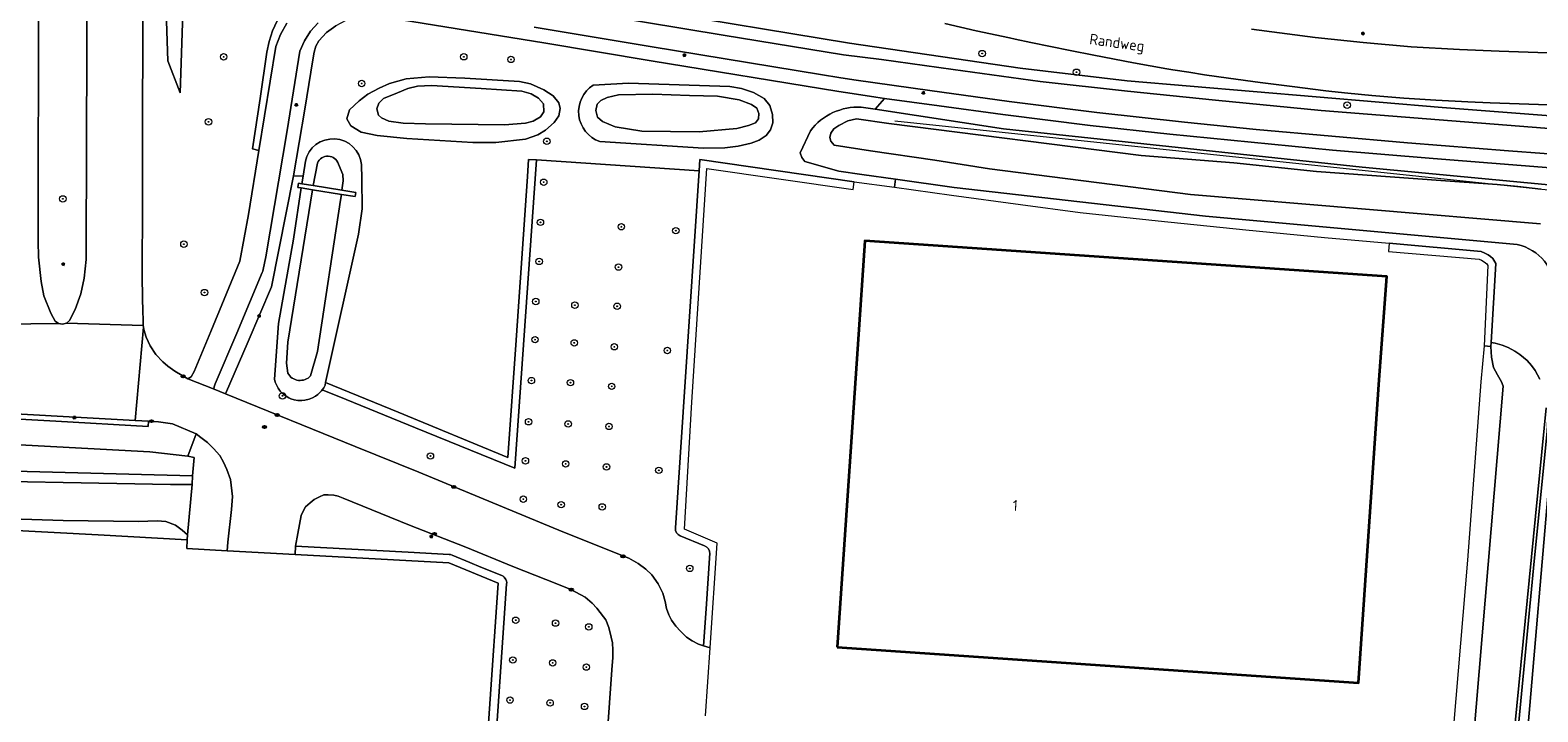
# Model space of a CAD drawing. Header units: metres. Extents: x 152610 to 160096, y 456114 to 462495.
# Tile 627 of 656: x 156807 to 156995, y 461558 to 461643. Entities that reach past the tile are written whole.
import ezdxf
from ezdxf.enums import TextEntityAlignment as Align

# ---------------------------------------------------------------- set-up
doc = ezdxf.new("R2010")
doc.units = ezdxf.units.M
doc.header["$LTSCALE"] = 0.5
doc.layers.get('0').update_dxf_attribs({"linetype": 'CONTINUOUS'})
for name, color, linetype, lineweight in [('B-PV-GR-BEPLANTING_CULTUUR_BOSPLANTSOEN-GV', 251, 'CONTINUOUS', 18), ('B-PV-GR-BOOM-S', 251, 'CONTINUOUS', 25), ('B-PV-GR-HAAG-GV', 251, 'CONTINUOUS', 13), ('B-PV-GW-TALUD_KRUIN-G', 251, 'CONTINUOUS', 18), ('B-PV-IE-MEUBILAIR-S', 251, 'CONTINUOUS', 25), ('B-PV-IE-TERREINAFSCHEIDING_KUNSTMATIG_MUUR-G', 251, 'IE-TERREINAFSCHEIDING_KUNSTMATIG-SO', 18), ('B-PV-KW-KUNSTWERK_DUIKER-G', 251, 'CONTINUOUS', 18), ('B-PV-KW-KUNSTWERK_STUW-GV', 251, 'CONTINUOUS', 18), ('B-PV-OG-BEBOUWING-GV', 6, 'CONTINUOUS', 35), ('B-PV-OG-BEBOUWING-T18', 1, 'CONTINUOUS', 18), ('B-PV-OG-TERREIN_BEGROEID-GV', 251, 'CONTINUOUS', 18), ('B-PV-OG-TERREIN_OEVER-GV', 251, 'CONTINUOUS', 18), ('B-PV-OG-TOPOGRAFIE-T18', 1, 'CONTINUOUS', 18), ('B-PV-OG-WATER-GV', 251, 'CONTINUOUS', 18), ('B-PV-OG-WATER_SLOOT-GV', 251, 'CONTINUOUS', 18), ('B-PV-VH-GESLOTENVERHARDING_ASFALT-GV', 251, 'CONTINUOUS', 18), ('B-PV-VH-ONVERHARD-GV', 251, 'CONTINUOUS', 18), ('B-PV-VH-ONVERHARD_ZAND-GV', 251, 'CONTINUOUS', 18), ('B-PV-VH-OPENVERHARDING_TEGEL-GV', 251, 'CONTINUOUS', 18)]:
    doc.layers.add(name, color=color, linetype=linetype, lineweight=lineweight)
doc.styles.add('NLCS-ISO', font='NLCS-ISO.ttf')
doc.styles.add('NLCS-ISO-M750-T18', font='NLCS-ISO.ttf', dxfattribs={"height": 1.35})
doc.linetypes.add('IE-TERREINAFSCHEIDING_KUNSTMATIG-SO', pattern='A,4,[82,NLCS.SHX,S=0.75,R=90,X=0,Y=0],4,-2', length=10)

# ---------------------------------------------------------------- blocks, each defined once
blk = doc.blocks.new('SIE-MEUBILAIR_PAAL_LICHTMAST-SO')
for points in [[(-0.62, 0), (-1, 0)], [(-0.71, 0.71), (-0.44, 0.44)], [(0, 1), (0, 0.62)], [(0.44, 0.44), (0.71, 0.71)], [(1, 0), (0.62, 0)], [(-0.71, -0.71), (-0.44, -0.44)], [(0, -0.62), (0, -1)], [(0.44, -0.44), (0.71, -0.71)]]:
    blk.add_lwpolyline(points)
blk.add_circle((0, 0), 0.5)
blk = doc.blocks.new('SIE-MEUBILAIR_PUT_KOLK-SO')
blk.add_ellipse((0, 0), major_axis=(1.25, 0), ratio=0.54)
at = {"style": 'NLCS-ISO'}
blk.add_text('klk', height=0.75, dxfattribs=at).set_placement((0.03, 0), align=Align.MIDDLE_CENTER)
blk = doc.blocks.new('SIE-MEUBILAIR_PUT_RIOOLPUT-SO')
blk.add_ellipse((0, 0), major_axis=(1.25, 0), ratio=0.54)
at = {"style": 'NLCS-ISO'}
blk.add_text('ri', height=0.75, dxfattribs=at).set_placement((-0.04, 0.07), align=Align.MIDDLE_CENTER)
blk = doc.blocks.new('SGR-BOOM_GBKN-SO')
at = {"linetype": 'ByBlock', "lineweight": 18}
h = blk.add_hatch(color=0, dxfattribs=at)
h.dxf.hatch_style = 1
edge = h.paths.add_edge_path()
edge.add_arc((0, 0), 0.25, 0, 360)
at = {"color": 0, "linetype": 'ByBlock', "lineweight": 18}
for radius in [2, 0.25]:
    blk.add_circle((0, 0), radius, dxfattribs=at)
at = {"color": 0, "linetype": 'ByBlock', "lineweight": 18, "style": 'NLCS-ISO'}
blk.add_attdef('SOORT', (2.5, 0), '', height=1.5, dxfattribs=at)

msp = doc.modelspace()

# ---------------------------------------------------------------- linework, layer by layer
at = {"layer": 'B-PV-GR-BEPLANTING_CULTUUR_BOSPLANTSOEN-GV', "flags": 128}
for points in [[(156995.014, 461599.542), (156994.406, 461600.621), (156993.96, 461601.225), (156993.4, 461601.846), (156992.509, 461602.616), (156991.874, 461603.044), (156991.05, 461603.482), (156990.313, 461603.778), (156989.421, 461604.031), (156988.928, 461604.125), (156988.896, 461603.593), (156988.96, 461602.264), (156989.219, 461600.981), (156989.713, 461600.081), (156990.223, 461599.21), (156990.404, 461598.662), (156985.93, 461545.23)], [(156985.93, 461545.23), (156990.404, 461598.662), (156990.223, 461599.21), (156989.713, 461600.081), (156989.219, 461600.981), (156988.96, 461602.264), (156988.896, 461603.593), (156988.051, 461603.671), (156987.652, 461599.192), (156985.969, 461576.937), (156982.773, 461538.943)], [(156990.809, 461545.227), (156995.775, 461595.955)]]:
    msp.add_lwpolyline(points, dxfattribs=at)
at = {"layer": 'B-PV-GR-HAAG-GV', "flags": 128}
for points in [[(156843.149, 461598.208), (156846.111, 461596.998), (156854.779, 461593.475), (156867.151, 461588.413), (156869.846, 461626.886), (156868.877, 461626.945), (156868.723, 461624.813), (156867.313, 461604.393), (156866.299, 461589.766), (156852.616, 461595.412), (156843.568, 461599.126), (156843.494, 461598.791), (156843.322, 461598.467)], [(156988.896, 461603.593), (156988.928, 461604.125), (156989.516, 461613.982), (156989.141, 461614.585), (156988.836, 461614.844), (156988.563, 461615.029), (156988.147, 461615.252), (156987.662, 461615.467), (156976.193, 461616.516), (156976.138, 461615.463), (156987.412, 461614.496), (156987.712, 461614.363), (156988.051, 461614.182), (156988.237, 461614.055), (156988.383, 461613.931), (156988.51, 461613.727), (156988.051, 461603.671)], [(156866.143, 461573.982), (156866.144, 461574.1), (156866.144, 461574.159), (156866.114, 461574.335), (156866.056, 461574.511), (156865.85, 461574.835), (156865.703, 461574.923), (156865.527, 461575.011), (156862.911, 461576.078), (156861.56, 461576.63), (156859.326, 461577.572), (156859.15, 461577.631), (156858.974, 461577.66), (156853.86, 461577.927), (156839.821, 461578.705), (156839.764, 461577.658), (156858.914, 461576.602), (156865.085, 461574.071), (156861.973, 461528.891), (156863.027, 461528.803)]]:
    msp.add_lwpolyline(points, close=True, dxfattribs=at)
for points in [[(156891.511, 461565.989), (156892.39, 461579.044), (156888.306, 461580.802), (156889.23, 461596.659), (156891.105, 461625.833), (156909.36, 461623.215), (156909.489, 461624.155), (156890.224, 461626.93), (156890.136, 461625.541), (156888.348, 461598.571), (156887.192, 461580.966)], [(156887.779, 461579.966), (156890.835, 461578.73)], [(156891.482, 461577.731), (156891.451, 461577.279), (156891.443, 461577.179), (156891.054, 461571.505), (156890.77, 461567.392), (156890.681, 461566.243), (156891.511, 461565.989)]]:
    msp.add_lwpolyline(points, dxfattribs=at)
at = {"layer": 'B-PV-GR-HAAG-GV'}
for points in [[(156887.192, 461580.966, 0.337079), (156887.779, 461579.966)], [(156890.835, 461578.73, -0.3512032), (156891.482, 461577.731)]]:
    msp.add_lwpolyline(points, format="xyb", dxfattribs=at)
at = {"layer": 'B-PV-GW-TALUD_KRUIN-G', "flags": 128}
msp.add_lwpolyline([(156878.718, 461650.804), (156875.76, 461653.218), (156860.121, 461659.373), (156844.359, 461665.656), (156839.22, 461667.48), (156834.688, 461666.846), (156830.928, 461663.246), (156827.702, 461662.885), (156824.726, 461660.335), (156823.479, 461651.757), (156823.891, 461639.269), (156825.434, 461635.247)], dxfattribs=at)
at = {"layer": 'B-PV-IE-TERREINAFSCHEIDING_KUNSTMATIG_MUUR-G', "flags": 128}
msp.add_lwpolyline([(156988.051, 461603.671), (156987.652, 461599.192), (156985.969, 461576.937), (156982.773, 461538.943), (156981.299, 461499.494), (156980.494, 461477.965), (156979.163, 461448.468), (156884.071, 461453.7)], dxfattribs=at)
at = {"layer": 'B-PV-KW-KUNSTWERK_DUIKER-G', "flags": 128}
msp.add_lwpolyline([(157000, 461622.688), (156914.565, 461631.75)], dxfattribs=at)
at = {"layer": 'B-PV-KW-KUNSTWERK_STUW-GV', "flags": 128}
msp.add_lwpolyline([(156840.532, 461623.393), (156841.912, 461623.173), (156845.524, 461622.598), (156847.256, 461622.323), (156847.338, 461622.84), (156845.588, 461623.119), (156841.998, 461623.69), (156840.611, 461623.911), (156840.2, 461623.976), (156840.117, 461623.459)], close=True, dxfattribs=at)
at = {"layer": 'B-PV-OG-BEBOUWING-GV', "flags": 128}
msp.add_lwpolyline([(156907.343, 461566.095), (156972.392, 461561.625), (156974.971, 461599.458), (156975.905, 461612.33), (156910.792, 461616.802), (156909.96, 461603.917)], close=True, dxfattribs=at)
at = {"layer": 'B-PV-OG-TERREIN_BEGROEID-GV', "flags": 128}
for points in [[(156844.359, 461665.656), (156839.22, 461667.48), (156834.688, 461666.846), (156830.928, 461663.246), (156827.702, 461662.885), (156824.726, 461660.335), (156823.479, 461651.757), (156823.891, 461639.269), (156825.434, 461635.247), (156825.763, 461645.228), (156826.297, 461653.17), (156827.032, 461660.207), (156831.059, 461660.673), (156837.346, 461664.381), (156849.723, 461660.955), (156861.325, 461656.625), (156874.78, 461651.921), (156878.718, 461650.804), (156875.76, 461653.218), (156860.121, 461659.373)], [(156839.22, 461667.48), (156844.359, 461665.656), (156860.121, 461659.373), (156875.76, 461653.218), (156878.718, 461650.804), (156874.78, 461651.921), (156861.325, 461656.625), (156849.723, 461660.955), (156837.346, 461664.381), (156831.059, 461660.673), (156827.032, 461660.207), (156826.297, 461653.17), (156825.763, 461645.228), (156825.434, 461635.247), (156823.891, 461639.269), (156823.479, 461651.757), (156824.726, 461660.335), (156827.702, 461662.885), (156830.928, 461663.246), (156834.688, 461666.846)], [(156870.043, 461630.01), (156868.506, 461629.473), (156864.794, 461629.088), (156861.922, 461629.065), (156853.694, 461629.57), (156850.009, 461629.942), (156848.006, 461630.355), (156846.701, 461631.159), (156846.21, 461632.032), (156846.538, 461633.133), (156847.746, 461634.283), (156848.826, 461635.099), (156850.234, 461635.851), (156851.55, 461636.447), (156853.591, 461637.01), (156856.49, 461637.255), (156860.935, 461637.09), (156867.749, 461636.693), (156869.135, 461636.41), (156870.763, 461635.648), (156871.938, 461634.903), (156872.635, 461633.999), (156872.83, 461633.31), (156872.646, 461632.403), (156872.058, 461631.566), (156870.994, 461630.6)], [(156826.345, 461580.102), (156826.31, 461579.463), (156826.251, 461578.402), (156831.267, 461578.126), (156831.381, 461579.177), (156831.826, 461583.282), (156831.931, 461584.89), (156831.686, 461586.988), (156831.232, 461588.247), (156830.821, 461589.174), (156830.384, 461590.022), (156829.597, 461590.896), (156828.819, 461591.639), (156828.015, 461592.263), (156827.4, 461592.717), (156826.376, 461589.9), (156827.187, 461589.757), (156826.974, 461587.471), (156826.911, 461586.378)]]:
    msp.add_lwpolyline(points, close=True, dxfattribs=at)
for points in [[(156820.795, 461652.634), (156820.763, 461641.582), (156820.744, 461632.491), (156820.707, 461621.543), (156820.704, 461612.536), (156820.708, 461609.515), (156820.763, 461608.153), (156820.797, 461606.803), (156820.826, 461606.231), (156820.835, 461606.04), (156820.888, 461605.736), (156821.181, 461604.782), (156821.68, 461603.7), (156822.407, 461602.621), (156823.271, 461601.684), (156823.904, 461601.134), (156824.766, 461600.521), (156826.376, 461599.556), (156826.777, 461599.815), (156827.162, 461600.486), (156829.254, 461605.478), (156832.881, 461614.244), (156833.93, 461620.068), (156835.244, 461628.071), (156834.426, 461628.27), (156835.386, 461634.579), (156836.233, 461640.336), (156836.511, 461641.684), (156836.943, 461642.991), (156837.524, 461644.239)], [(156807.773, 461647.356), (156807.75, 461638.804), (156807.726, 461625.753), (156807.709, 461616.759), (156807.761, 461614.771), (156808.073, 461611.731), (156808.44, 461609.939), (156809.312, 461607.748), (156809.582, 461607.231), (156809.827, 461606.779), (156810.243, 461606.478), (156810.748, 461606.386), (156811.244, 461606.523), (156811.631, 461606.861), (156812.329, 461608.235), (156813.03, 461610.161), (156813.471, 461612.131), (156813.707, 461614.477), (156813.761, 461629.548), (156813.827, 461650.603)], [(156883.685, 461645.609), (156908.894, 461641.486), (156930.195, 461638.355), (156943.529, 461636.772), (156982.828, 461633.439), (157006.601, 461631.595)], [(156910.374, 461633.489), (156912.09, 461633.229), (156913.282, 461634.564), (156912.172, 461634.714), (156909.22, 461635.168), (156907.58, 461635.44), (156884.155, 461639.256), (156870.798, 461641.501), (156853.033, 461644.387), (156850.271, 461644.815), (156848.853, 461644.874), (156847.446, 461644.693), (156846.09, 461644.275), (156844.825, 461643.633), (156843.686, 461642.787), (156842.708, 461641.759), (156842.363, 461641.091), (156842.147, 461640.331), (156841.957, 461639.369), (156840.967, 461633.213), (156839.558, 461624.913), (156840.756, 461624.867), (156841.038, 461626.724)], [(156996.03, 461633.782), (156990.006, 461633.971), (156988.812, 461634.039), (156986.026, 461634.14), (156982.029, 461634.368), (156978.041, 461634.609), (156974.055, 461634.934), (156971.041, 461635.241), (156969.054, 461635.434), (156968.323, 461635.502), (156964.093, 461636.038), (156960.119, 461636.545), (156956.153, 461637.091), (156953.161, 461637.525), (156951.211, 461637.832), (156949.218, 461638.139), (156948.477, 461638.278), (156944.319, 461639.023), (156939.381, 461639.96), (156936.435, 461640.538), (156931.526, 461641.542), (156929.58, 461641.956), (156928.846, 461642.118), (156924.696, 461643.008), (156920.784, 461643.907)], [(156959.019, 461643.224), (156966.962, 461642.183), (156972.947, 461641.544), (156978.938, 461641.025), (156984.957, 461640.667), (156989.941, 461640.469), (156995.96, 461640.278)], [(156876.932, 461636.222), (156881.352, 461636.472)], [(156881.352, 461636.472), (156893.958, 461636.056), (156895.443, 461635.799), (156896.945, 461635.315), (156898.24, 461634.546), (156898.96, 461633.686), (156899.315, 461632.561), (156899.342, 461631.508), (156899.046, 461630.631), (156898.492, 461629.93), (156897.642, 461629.377), (156896.617, 461629), (156895.011, 461628.624), (156893.361, 461628.384), (156890.688, 461628.344), (156877.743, 461629.188)], [(157000, 461625.6), (156981.676, 461627.08), (156969.13, 461628.099), (156948.84, 461630.089), (156938.902, 461631.179), (156928.003, 461632.574), (156920.082, 461633.642), (156913.282, 461634.564), (156912.09, 461633.229), (156928.104, 461630.794), (156972.837, 461625.975), (157002.231, 461623.203)], [(156843.568, 461599.126), (156852.616, 461595.412), (156866.299, 461589.766), (156867.313, 461604.393), (156868.723, 461624.813), (156868.877, 461626.945), (156869.846, 461626.886), (156890.136, 461625.541), (156890.224, 461626.93), (156909.489, 461624.155), (156914.517, 461623.508), (156914.556, 461623.812), (156914.642, 461624.476), (156910.442, 461625.07), (156907.553, 461625.479), (156903.347, 461626.7), (156902.956, 461627.178), (156902.755, 461627.766), (156904.027, 461630.53)], [(156887.192, 461580.966), (156888.348, 461598.571), (156890.136, 461625.541), (156869.846, 461626.886), (156867.151, 461588.413), (156854.779, 461593.475), (156846.111, 461596.998), (156843.149, 461598.208), (156843.042, 461598.071), (156842.852, 461597.859), (156842.588, 461597.616), (156842.292, 461597.398), (156841.915, 461597.185), (156841.499, 461597.018), (156840.984, 461596.894), (156840.581, 461596.855), (156840.119, 461596.871), (156839.646, 461596.955), (156839.221, 461597.094), (156838.958, 461597.213), (156838.505, 461597.489), (156838.09, 461597.845), (156837.908, 461598.046), (156837.643, 461598.408), (156837.428, 461598.805), (156837.289, 461599.163), (156837.192, 461599.536), (156837.672, 461606.471), (156839.56, 461616.988), (156840.532, 461623.393)], [(156840.532, 461623.393), (156840.117, 461623.459), (156840.2, 461623.976), (156840.611, 461623.911), (156840.756, 461624.867), (156839.558, 461624.913), (156836.796, 461611.049), (156833.897, 461604.249), (156831.069, 461597.72), (156847.231, 461591.124), (156855.204, 461587.906), (156873.143, 461580.493), (156881.361, 461577.171), (156882.55, 461576.506), (156883.512, 461575.824), (156884.246, 461575.125), (156885.051, 461573.971), (156885.61, 461572.817), (156885.907, 461571.768), (156886.091, 461570.92), (156886.362, 461570.133), (156886.703, 461569.46), (156887.227, 461568.708), (156887.804, 461568.061), (156888.556, 461567.335), (156889.264, 461566.889), (156890.078, 461566.461), (156890.681, 461566.243), (156890.77, 461567.392), (156891.054, 461571.505), (156891.443, 461577.179), (156891.451, 461577.279), (156891.482, 461577.731)], [(156848.051, 461626.326), (156848.069, 461624.522), (156848.104, 461620.784), (156847.663, 461617.643), (156843.568, 461599.126)], [(156914.642, 461624.476), (156914.556, 461623.812), (156914.517, 461623.508), (156921.603, 461622.478), (156930.215, 461621.322), (156937.65, 461620.324), (156947.408, 461619.29), (156958.312, 461618.187), (156968.158, 461617.192), (156976.193, 461616.516), (156987.662, 461615.467), (156988.147, 461615.252), (156988.563, 461615.029), (156988.836, 461614.844), (156989.141, 461614.585), (156989.516, 461613.982), (156988.928, 461604.125), (156989.421, 461604.031), (156990.313, 461603.778), (156991.05, 461603.482), (156991.874, 461603.044), (156992.509, 461602.616), (156993.4, 461601.846), (156993.96, 461601.225), (156994.406, 461600.621), (156995.014, 461599.542)], [(156992.171, 461616.336), (156953.284, 461619.878), (156921.96, 461623.44), (156914.642, 461624.476)], [(156986.979, 461446.541), (156988.569, 461462.935), (156989.141, 461478.983), (156989.959, 461501.898), (156990.811, 461529.133), (156991.329, 461545.679), (156991.967, 461552.364), (156992.471, 461557.639), (156994.302, 461576.81), (156995.929, 461592.988), (156996.698, 461607.581), (156996.479, 461607.599), (156996.52, 461608.119), (156996.726, 461608.102), (156996.85, 461610.464)], [(156995.775, 461595.955), (156990.809, 461545.227)], [(156792.011, 461588.385), (156826.974, 461587.471), (156827.187, 461589.757), (156826.376, 461589.9), (156821.628, 461590.444), (156786.802, 461592.322)], [(156878.336, 461550.314), (156879.246, 461563.253), (156879.368, 461564.809), (156879.368, 461565.718), (156879.333, 461566.627), (156879.193, 461567.327), (156878.878, 461568.533), (156878.511, 461569.477), (156878.214, 461569.879), (156877.392, 461570.946), (156876.798, 461571.575), (156875.95, 461572.31), (156874.787, 461572.948), (156874.044, 461573.324), (156871.028, 461574.513), (156866.919, 461576.148), (156861.035, 461578.578), (156854.041, 461581.297), (156845.744, 461584.689), (156845.141, 461584.943), (156844.59, 461585.039), (156843.9, 461585.091), (156843.349, 461585.083), (156842.781, 461584.864), (156842.125, 461584.532), (156841.618, 461584.103), (156841.067, 461583.614), (156840.709, 461582.967), (156840.508, 461582.521), (156840.097, 461580.257), (156839.821, 461578.705), (156853.86, 461577.927), (156858.974, 461577.66), (156859.15, 461577.631), (156859.326, 461577.572), (156861.56, 461576.63), (156862.911, 461576.078), (156865.527, 461575.011), (156865.703, 461574.923), (156865.85, 461574.835), (156866.056, 461574.511), (156866.114, 461574.335), (156866.144, 461574.159), (156866.144, 461574.1), (156866.143, 461573.982), (156863.027, 461528.803)], [(156890.835, 461578.73), (156887.779, 461579.966)]]:
    msp.add_lwpolyline(points, dxfattribs=at)
at = {"layer": 'B-PV-OG-TERREIN_BEGROEID-GV'}
for points in [[(156877.743, 461629.188, -0.624066), (156876.932, 461636.222)], [(156904.027, 461630.53, -0.2466746), (156910.374, 461633.489)], [(156841.038, 461626.724, -0.8557941), (156848.051, 461626.326)], [(156996.85, 461610.464, 0.3578301), (156992.171, 461616.336)], [(156887.779, 461579.966, -0.337079), (156887.192, 461580.966)], [(156891.482, 461577.731, 0.3512032), (156890.835, 461578.73)]]:
    msp.add_lwpolyline(points, format="xyb", dxfattribs=at)
at = {"layer": 'B-PV-OG-TERREIN_OEVER-GV', "flags": 128}
for points in [[(156870.043, 461630.01), (156870.994, 461630.6), (156872.058, 461631.566), (156872.646, 461632.403), (156872.83, 461633.31), (156872.635, 461633.999), (156871.938, 461634.903), (156870.763, 461635.648), (156869.135, 461636.41), (156867.749, 461636.693), (156860.935, 461637.09), (156856.49, 461637.255), (156853.591, 461637.01), (156851.55, 461636.447), (156850.234, 461635.851), (156848.826, 461635.099), (156847.746, 461634.283), (156846.538, 461633.133), (156846.21, 461632.032), (156846.701, 461631.159), (156848.006, 461630.355), (156850.009, 461629.942), (156853.694, 461629.57), (156861.922, 461629.065), (156864.794, 461629.088), (156868.506, 461629.473)], [(156850.797, 461634.539), (156852.538, 461635.274), (156853.807, 461635.81), (156855.038, 461636.091), (156856.767, 461636.199), (156862.966, 461635.823), (156868.039, 461635.474), (156869.192, 461635.13), (156870.116, 461634.596), (156870.752, 461633.899), (156870.795, 461632.881), (156870.374, 461632.256), (156869.45, 461631.718), (156868.5, 461631.475), (156865.855, 461631.293), (156856.041, 461631.394), (156853.248, 461631.48), (156851.463, 461631.739), (156850.545, 461632.136), (156850.171, 461632.472), (156849.954, 461633.273), (156850.209, 461633.994)], [(156877.284, 461633.062), (156877.427, 461633.844), (156877.908, 461634.299), (156878.689, 461634.676), (156880.081, 461635.001), (156884.378, 461635.093), (156888.938, 461634.95), (156892.457, 461634.846), (156895.131, 461634.376), (156896.695, 461633.792), (156897.345, 461633.365), (156897.573, 461632.683), (156897.572, 461632.038), (156897.178, 461631.502), (156896.295, 461631.171), (156894.847, 461630.819), (156890.163, 461630.385), (156883.019, 461630.486), (156879.662, 461631.031), (156878.106, 461631.679), (156877.476, 461632.246)]]:
    msp.add_lwpolyline(points, close=True, dxfattribs=at)
at = {"layer": 'B-PV-OG-TERREIN_OEVER-GV'}
for points in [[(156876.932, 461636.222, 0.624066), (156877.743, 461629.188)], [(156910.374, 461633.489, 0.2466746), (156904.027, 461630.53)], [(156848.051, 461626.326, 0.8557941), (156841.038, 461626.724)], [(156842.559, 461626.486, -0.7221464), (156845.157, 461626.374)], [(156992.171, 461616.336, -0.3578301), (156996.85, 461610.464)], [(156841.695, 461599.949, -0.512102), (156838.847, 461600.277)]]:
    msp.add_lwpolyline(points, format="xyb", dxfattribs=at)
at = {"layer": 'B-PV-OG-TERREIN_OEVER-GV', "flags": 128}
for points in [[(156881.352, 461636.472), (156876.932, 461636.222)], [(156877.743, 461629.188), (156890.688, 461628.344), (156893.361, 461628.384), (156895.011, 461628.624), (156896.617, 461629), (156897.642, 461629.377), (156898.492, 461629.93), (156899.046, 461630.631), (156899.342, 461631.508), (156899.315, 461632.561), (156898.96, 461633.686), (156898.24, 461634.546), (156896.945, 461635.315), (156895.443, 461635.799), (156893.958, 461636.056), (156881.352, 461636.472)], [(157002.231, 461623.203), (156972.837, 461625.975), (156928.104, 461630.794), (156912.09, 461633.229), (156910.374, 461633.489)], [(156904.027, 461630.53), (156902.755, 461627.766), (156902.956, 461627.178), (156903.347, 461626.7), (156907.553, 461625.479), (156910.442, 461625.07), (156914.642, 461624.476), (156921.96, 461623.44), (156953.284, 461619.878), (156992.171, 461616.336)], [(156995.086, 461618.912), (156951.447, 461622.561), (156926.361, 461625.786), (156919.531, 461626.884), (156911.521, 461628.038), (156906.981, 461628.721), (156906.572, 461629.24), (156906.444, 461629.691), (156906.554, 461630.223), (156906.96, 461630.768), (156907.578, 461631.193), (156908.686, 461631.756), (156909.763, 461632.029), (156913.802, 461631.457), (156945.269, 461627.439), (156956.848, 461626.526), (156967.132, 461625.46), (156982.657, 461624.307), (156989.661, 461623.834), (156992.249, 461623.592), (156995.101, 461623.261)], [(156841.038, 461626.724), (156840.756, 461624.867), (156840.611, 461623.911), (156841.998, 461623.69), (156842.559, 461626.486)], [(156841.912, 461623.173), (156840.532, 461623.393), (156839.56, 461616.988), (156837.672, 461606.471), (156837.192, 461599.536), (156837.289, 461599.163), (156837.428, 461598.805), (156837.643, 461598.408), (156837.908, 461598.046), (156838.09, 461597.845), (156838.505, 461597.489), (156838.958, 461597.213), (156839.221, 461597.094), (156839.646, 461596.955), (156840.119, 461596.871), (156840.581, 461596.855), (156840.984, 461596.894), (156841.499, 461597.018), (156841.915, 461597.185), (156842.292, 461597.398), (156842.588, 461597.616), (156842.852, 461597.859), (156843.042, 461598.071), (156843.149, 461598.208), (156843.322, 461598.467), (156843.494, 461598.791), (156843.568, 461599.126), (156847.663, 461617.643), (156848.104, 461620.784), (156848.069, 461624.522), (156848.051, 461626.326)], [(156845.157, 461626.374), (156845.702, 461625.075), (156845.735, 461624.303), (156845.588, 461623.119), (156847.338, 461622.84), (156847.256, 461622.323), (156845.524, 461622.598), (156845.434, 461621.875), (156842.568, 461602.998), (156841.695, 461599.949)], [(156838.847, 461600.277), (156838.669, 461601.537), (156838.859, 461604.165), (156841.912, 461623.173)], [(156995.929, 461592.988), (156994.302, 461576.81), (156992.471, 461557.639), (156991.967, 461552.364), (156991.329, 461545.679), (156990.811, 461529.133), (156989.959, 461501.898), (156989.141, 461478.983), (156988.569, 461462.935), (156986.979, 461446.541)], [(156792.942, 461586.947), (156824.233, 461586.386), (156826.911, 461586.378), (156826.974, 461587.471), (156792.011, 461588.385)], [(156993.432, 461554.937), (156996.209, 461587.373)], [(156791.609, 461581.369), (156815.181, 461580.091), (156826.31, 461579.463), (156826.345, 461580.102), (156825.66, 461580.678), (156824.831, 461581.314), (156823.62, 461581.783), (156822.575, 461581.844), (156820.213, 461581.768), (156810.842, 461581.884), (156793.767, 461582.449)]]:
    msp.add_lwpolyline(points, dxfattribs=at)
at = {"layer": 'B-PV-OG-WATER-GV', "flags": 128}
for points in [[(156995.101, 461623.261), (156992.249, 461623.592), (156989.661, 461623.834), (156982.657, 461624.307), (156967.132, 461625.46), (156956.848, 461626.526), (156945.269, 461627.439), (156913.802, 461631.457), (156909.763, 461632.029), (156908.686, 461631.756), (156907.578, 461631.193), (156906.96, 461630.768), (156906.554, 461630.223), (156906.444, 461629.691), (156906.572, 461629.24), (156906.981, 461628.721), (156911.521, 461628.038), (156919.531, 461626.884), (156926.361, 461625.786), (156951.447, 461622.561), (156995.086, 461618.912)], [(156842.559, 461626.486), (156841.998, 461623.69)], [(156841.998, 461623.69), (156845.588, 461623.119), (156845.735, 461624.303), (156845.702, 461625.075), (156845.157, 461626.374)], [(156841.695, 461599.949), (156842.568, 461602.998), (156845.434, 461621.875), (156845.524, 461622.598), (156841.912, 461623.173), (156838.859, 461604.165), (156838.669, 461601.537), (156838.847, 461600.277)]]:
    msp.add_lwpolyline(points, dxfattribs=at)
at = {"layer": 'B-PV-OG-WATER-GV'}
for points in [[(156845.157, 461626.374, 0.7221464), (156842.559, 461626.486)], [(156838.847, 461600.277, 0.512102), (156841.695, 461599.949)]]:
    msp.add_lwpolyline(points, format="xyb", dxfattribs=at)
at = {"layer": 'B-PV-OG-WATER_SLOOT-GV', "flags": 128}
for points in [[(156850.797, 461634.539), (156850.209, 461633.994), (156849.954, 461633.273), (156850.171, 461632.472), (156850.545, 461632.136), (156851.463, 461631.739), (156853.248, 461631.48), (156856.041, 461631.394), (156865.855, 461631.293), (156868.5, 461631.475), (156869.45, 461631.718), (156870.374, 461632.256), (156870.795, 461632.881), (156870.752, 461633.899), (156870.116, 461634.596), (156869.192, 461635.13), (156868.039, 461635.474), (156862.966, 461635.823), (156856.767, 461636.199), (156855.038, 461636.091), (156853.807, 461635.81), (156852.538, 461635.274)], [(156877.284, 461633.062), (156877.476, 461632.246), (156878.106, 461631.679), (156879.662, 461631.031), (156883.019, 461630.486), (156890.163, 461630.385), (156894.847, 461630.819), (156896.295, 461631.171), (156897.178, 461631.502), (156897.572, 461632.038), (156897.573, 461632.683), (156897.345, 461633.365), (156896.695, 461633.792), (156895.131, 461634.376), (156892.457, 461634.846), (156888.938, 461634.95), (156884.378, 461635.093), (156880.081, 461635.001), (156878.689, 461634.676), (156877.908, 461634.299), (156877.427, 461633.844)]]:
    msp.add_lwpolyline(points, close=True, dxfattribs=at)
for points in [[(156996.209, 461587.373), (156993.432, 461554.937)], [(156793.767, 461582.449), (156810.842, 461581.884), (156820.213, 461581.768), (156822.575, 461581.844), (156823.62, 461581.783), (156824.831, 461581.314), (156825.66, 461580.678), (156826.345, 461580.102), (156826.911, 461586.378), (156824.233, 461586.386), (156792.942, 461586.947)]]:
    msp.add_lwpolyline(points, dxfattribs=at)
at = {"layer": 'B-PV-VH-GESLOTENVERHARDING_ASFALT-GV', "flags": 128}
for points in [[(156813.827, 461650.603), (156813.761, 461629.548), (156813.707, 461614.477), (156813.471, 461612.131), (156813.03, 461610.161), (156812.329, 461608.235), (156811.631, 461606.861), (156811.244, 461606.523), (156820.826, 461606.231), (156820.797, 461606.803), (156820.763, 461608.153), (156820.708, 461609.515), (156820.704, 461612.536), (156820.707, 461621.543), (156820.744, 461632.491), (156820.763, 461641.582), (156820.795, 461652.634)], [(156799.901, 461606.348), (156810.243, 461606.478), (156809.827, 461606.779), (156809.582, 461607.231), (156809.312, 461607.748), (156808.44, 461609.939), (156808.073, 461611.731), (156807.761, 461614.771), (156807.709, 461616.759), (156807.726, 461625.753), (156807.75, 461638.804), (156807.773, 461647.356), (156803.913, 461647.251)], [(156838.732, 461643.978), (156837.955, 461642.56), (156837.375, 461641.05), (156835.244, 461628.071), (156833.93, 461620.068), (156832.881, 461614.244), (156829.254, 461605.478), (156827.162, 461600.486), (156826.777, 461599.815), (156826.376, 461599.556), (156829.66, 461598.271), (156829.636, 461598.372), (156829.65, 461598.558), (156829.781, 461598.936), (156832.496, 461605.275), (156835.658, 461612.843), (156835.728, 461613.028), (156835.759, 461613.227), (156836.106, 461614.815), (156838.75, 461630.582), (156840.363, 461640.459), (156840.936, 461641.758), (156841.699, 461642.955), (156842.633, 461644.024)], [(156999.326, 461630.552), (156984.022, 461631.772), (156967.741, 461633.082), (156954.543, 461634.357), (156943.558, 461635.469), (156932.662, 461636.698), (156921.847, 461638.175), (156912.873, 461639.417), (156908.151, 461640.007), (156893.139, 461642.457), (156878.316, 461644.903)], [(156920.784, 461643.907), (156924.696, 461643.008), (156928.846, 461642.118), (156929.58, 461641.956), (156931.526, 461641.542), (156936.435, 461640.538), (156939.381, 461639.96), (156944.319, 461639.023), (156948.477, 461638.278), (156949.218, 461638.139), (156951.211, 461637.832), (156953.161, 461637.525), (156956.153, 461637.091), (156960.119, 461636.545), (156964.093, 461636.038), (156968.323, 461635.502), (156969.054, 461635.434), (156971.041, 461635.241), (156974.055, 461634.934), (156978.041, 461634.609), (156982.029, 461634.368), (156986.026, 461634.14), (156988.812, 461634.039), (156990.006, 461633.971), (156996.03, 461633.782)], [(156869.587, 461643.466), (156884.276, 461640.998), (156905.287, 461637.544), (156907.818, 461637.128), (156909.73, 461636.86), (156918.915, 461635.568), (156928.814, 461634.188), (156939.726, 461632.826), (156950.66, 461631.603), (156959.599, 461630.699), (156978.5, 461629.04), (156991.103, 461628.038), (157000, 461627.35)], [(156995.96, 461640.278), (156989.941, 461640.469), (156984.957, 461640.667), (156978.938, 461641.025), (156972.947, 461641.544), (156966.962, 461642.183), (156959.019, 461643.224)], [(156788.538, 461596.136), (156811.586, 461594.847), (156819.827, 461594.378), (156820.835, 461606.04), (156820.826, 461606.231), (156811.244, 461606.523), (156810.748, 461606.386), (156810.243, 461606.478), (156799.901, 461606.348)], [(156890.943, 461557.517), (156891.511, 461565.989), (156890.681, 461566.243), (156890.078, 461566.461), (156889.264, 461566.889), (156888.556, 461567.335), (156887.804, 461568.061), (156887.227, 461568.708), (156886.703, 461569.46), (156886.362, 461570.133), (156886.091, 461570.92), (156885.907, 461571.768), (156885.61, 461572.817), (156885.051, 461573.971), (156884.246, 461575.125), (156883.512, 461575.824), (156882.55, 461576.506), (156881.361, 461577.171), (156873.143, 461580.493), (156855.204, 461587.906), (156847.231, 461591.124), (156831.069, 461597.72), (156829.66, 461598.271), (156826.376, 461599.556), (156824.766, 461600.521), (156823.904, 461601.134), (156823.271, 461601.684), (156822.407, 461602.621), (156821.68, 461603.7), (156821.181, 461604.782), (156820.888, 461605.736), (156820.835, 461606.04), (156819.827, 461594.378), (156821.485, 461594.283), (156822.712, 461594.221), (156824.449, 461593.944), (156827.4, 461592.717), (156828.015, 461592.263), (156828.819, 461591.639), (156829.597, 461590.896), (156830.384, 461590.022), (156830.821, 461589.174), (156831.232, 461588.247), (156831.686, 461586.988), (156831.931, 461584.89), (156831.826, 461583.282), (156831.381, 461579.177), (156831.267, 461578.126), (156839.764, 461577.658), (156839.821, 461578.705), (156840.097, 461580.257), (156840.508, 461582.521), (156840.709, 461582.967), (156841.067, 461583.614), (156841.618, 461584.103), (156842.125, 461584.532), (156842.781, 461584.864), (156843.349, 461585.083), (156843.9, 461585.091), (156844.59, 461585.039), (156845.141, 461584.943), (156845.744, 461584.689), (156854.041, 461581.297), (156861.035, 461578.578), (156866.919, 461576.148), (156871.028, 461574.513), (156874.044, 461573.324), (156874.787, 461572.948), (156875.95, 461572.31), (156876.798, 461571.575), (156877.392, 461570.946), (156878.214, 461569.879), (156878.511, 461569.477), (156878.878, 461568.533), (156879.193, 461567.327), (156879.333, 461566.627), (156879.368, 461565.718), (156879.368, 461564.809), (156879.246, 461563.253), (156878.336, 461550.314)], [(156786.802, 461592.322), (156821.628, 461590.444), (156826.376, 461589.9), (156827.4, 461592.717), (156824.449, 461593.944), (156822.712, 461594.221), (156821.485, 461594.283), (156821.448, 461593.64), (156809.93, 461594.295), (156788.942, 461595.465)]]:
    msp.add_lwpolyline(points, dxfattribs=at)
at = {"layer": 'B-PV-VH-ONVERHARD-GV', "flags": 128}
for points in [[(156843.149, 461598.208), (156846.111, 461596.998), (156854.779, 461593.475), (156867.151, 461588.413), (156869.846, 461626.886), (156868.877, 461626.945), (156868.723, 461624.813), (156867.313, 461604.393), (156866.299, 461589.766), (156852.616, 461595.412), (156843.568, 461599.126), (156843.494, 461598.791), (156843.322, 461598.467)], [(156988.896, 461603.593), (156988.928, 461604.125), (156989.516, 461613.982), (156989.141, 461614.585), (156988.836, 461614.844), (156988.563, 461615.029), (156988.147, 461615.252), (156987.662, 461615.467), (156976.193, 461616.516), (156976.138, 461615.463), (156987.412, 461614.496), (156987.712, 461614.363), (156988.051, 461614.182), (156988.237, 461614.055), (156988.383, 461613.931), (156988.51, 461613.727), (156988.051, 461603.671)], [(156866.143, 461573.982), (156866.144, 461574.1), (156866.144, 461574.159), (156866.114, 461574.335), (156866.056, 461574.511), (156865.85, 461574.835), (156865.703, 461574.923), (156865.527, 461575.011), (156862.911, 461576.078), (156861.56, 461576.63), (156859.326, 461577.572), (156859.15, 461577.631), (156858.974, 461577.66), (156853.86, 461577.927), (156839.821, 461578.705), (156839.764, 461577.658), (156858.914, 461576.602), (156865.085, 461574.071), (156861.973, 461528.891), (156863.027, 461528.803)]]:
    msp.add_lwpolyline(points, close=True, dxfattribs=at)
for points in [[(156891.511, 461565.989), (156892.39, 461579.044), (156888.306, 461580.802), (156889.23, 461596.659), (156891.105, 461625.833), (156909.36, 461623.215), (156909.489, 461624.155), (156890.224, 461626.93), (156890.136, 461625.541), (156888.348, 461598.571), (156887.192, 461580.966)], [(156777.006, 461460.714), (156814.352, 461458.325), (156856.91, 461455.393), (156857.486, 461463.752), (156861.378, 461520.257), (156861.973, 461528.891), (156865.085, 461574.071), (156858.914, 461576.602), (156839.764, 461577.658), (156831.267, 461578.126), (156826.251, 461578.402), (156826.31, 461579.463), (156815.181, 461580.091), (156791.609, 461581.369)], [(156887.779, 461579.966), (156890.835, 461578.73)], [(156891.482, 461577.731), (156891.451, 461577.279), (156891.443, 461577.179), (156891.054, 461571.505), (156890.77, 461567.392), (156890.681, 461566.243), (156891.511, 461565.989)]]:
    msp.add_lwpolyline(points, dxfattribs=at)
at = {"layer": 'B-PV-VH-ONVERHARD-GV'}
for points in [[(156887.192, 461580.966, 0.337079), (156887.779, 461579.966)], [(156890.835, 461578.73, -0.3512032), (156891.482, 461577.731)]]:
    msp.add_lwpolyline(points, format="xyb", dxfattribs=at)
at = {"layer": 'B-PV-VH-ONVERHARD_ZAND-GV', "flags": 128}
for points in [[(157006.601, 461631.595), (156982.828, 461633.439), (156943.529, 461636.772), (156930.195, 461638.355), (156908.894, 461641.486), (156883.685, 461645.609)], [(156837.524, 461644.239), (156836.943, 461642.991), (156836.511, 461641.684), (156836.233, 461640.336), (156835.386, 461634.579), (156834.426, 461628.27), (156835.244, 461628.071), (156837.375, 461641.05), (156837.955, 461642.56), (156838.732, 461643.978)], [(156878.316, 461644.903), (156893.139, 461642.457), (156908.151, 461640.007), (156912.873, 461639.417), (156921.847, 461638.175), (156932.662, 461636.698), (156943.558, 461635.469), (156954.543, 461634.357), (156967.741, 461633.082), (156984.022, 461631.772), (156999.326, 461630.552)]]:
    msp.add_lwpolyline(points, dxfattribs=at)
at = {"layer": 'B-PV-VH-OPENVERHARDING_TEGEL-GV', "flags": 128}
for points in [[(156842.633, 461644.024), (156841.699, 461642.955), (156840.936, 461641.758), (156840.363, 461640.459), (156838.75, 461630.582), (156836.106, 461614.815), (156835.759, 461613.227), (156835.728, 461613.028), (156835.658, 461612.843), (156832.496, 461605.275), (156829.781, 461598.936), (156829.65, 461598.558), (156829.636, 461598.372), (156829.66, 461598.271), (156831.069, 461597.72), (156833.897, 461604.249), (156836.796, 461611.049), (156839.558, 461624.913), (156840.967, 461633.213), (156841.957, 461639.369), (156842.147, 461640.331), (156842.363, 461641.091), (156842.708, 461641.759), (156843.686, 461642.787), (156844.825, 461643.633)], [(156853.033, 461644.387), (156870.798, 461641.501), (156884.155, 461639.256), (156907.58, 461635.44), (156909.22, 461635.168), (156912.172, 461634.714), (156913.282, 461634.564), (156920.082, 461633.642), (156928.003, 461632.574), (156938.902, 461631.179), (156948.84, 461630.089), (156969.13, 461628.099), (156981.676, 461627.08), (157000, 461625.6)], [(157000, 461627.35), (156991.103, 461628.038), (156978.5, 461629.04), (156959.599, 461630.699), (156950.66, 461631.603), (156939.726, 461632.826), (156928.814, 461634.188), (156918.915, 461635.568), (156909.73, 461636.86), (156907.818, 461637.128), (156905.287, 461637.544), (156884.276, 461640.998), (156869.587, 461643.466)]]:
    msp.add_lwpolyline(points, dxfattribs=at)
msp.add_lwpolyline([(156782.08, 461595.004), (156782.464, 461595.121), (156782.851, 461595.224), (156783.242, 461595.314), (156783.636, 461595.39), (156784.033, 461595.452), (156785.014, 461595.489), (156785.996, 461595.508), (156786.979, 461595.511), (156787.961, 461595.497), (156788.942, 461595.465), (156809.93, 461594.295), (156821.448, 461593.64), (156821.485, 461594.283), (156819.827, 461594.378), (156811.586, 461594.847), (156788.538, 461596.136), (156785.71, 461596.281), (156784.934, 461596.309), (156784.158, 461596.273), (156783.388, 461596.174), (156782.629, 461596.011), (156781.885, 461595.787)], close=True, dxfattribs=at)

# ---------------------------------------------------------------- block references
at = {"layer": 'B-PV-GR-BOOM-S', "xscale": 0.2, "yscale": 0.2, "zscale": 0.2}
for p in [(156830.848, 461639.758), (156860.794, 461639.765), (156866.684, 461639.435), (156925.451, 461640.171), (156937.208, 461637.838), (156848.063, 461636.428), (156970.972, 461633.729), (156828.959, 461631.646), (156871.154, 461629.22), (156870.764, 461624.109), (156810.789, 461622.029), (156870.357, 461619.104), (156880.448, 461618.556), (156887.241, 461618.063), (156825.891, 461616.381), (156870.199, 461614.224), (156880.095, 461613.52), (156828.46, 461610.34), (156869.774, 461609.224), (156874.657, 461608.767), (156879.923, 461608.629), (156869.682, 461604.455), (156874.575, 461604.06), (156879.569, 461603.574), (156886.182, 461603.104), (156869.229, 461599.353), (156874.096, 461599.099), (156879.244, 461598.631), (156838.184, 461597.44), (156868.877, 461594.214), (156873.809, 461593.941), (156878.904, 461593.632), (156856.639, 461589.944), (156868.48, 461589.342), (156873.497, 461588.955), (156878.592, 461588.576), (156885.119, 461588.15), (156868.221, 461584.554), (156872.938, 461583.865), (156878.06, 461583.588), (156888.979, 461575.911), (156867.273, 461569.442), (156872.24, 461569.087), (156876.384, 461568.611), (156866.917, 461564.475), (156871.884, 461564.119), (156876.084, 461563.594), (156866.562, 461559.478), (156871.558, 461559.123), (156875.859, 461558.683)]:
    msp.add_blockref('SGR-BOOM_GBKN-SO', p, dxfattribs=at)
at = {"layer": 'B-PV-IE-MEUBILAIR-S', "xscale": 0.2, "yscale": 0.2, "zscale": 0.2}
for name, p in [('SIE-MEUBILAIR_PAAL_LICHTMAST-SO', (156972.928, 461642.672)), ('SIE-MEUBILAIR_PAAL_LICHTMAST-SO', (156888.318, 461639.966)), ('SIE-MEUBILAIR_PAAL_LICHTMAST-SO', (156918.11, 461635.255)), ('SIE-MEUBILAIR_PAAL_LICHTMAST-SO', (156839.911, 461633.761)), ('SIE-MEUBILAIR_PAAL_LICHTMAST-SO', (156810.845, 461613.897)), ('SIE-MEUBILAIR_PAAL_LICHTMAST-SO', (156835.272, 461607.413)), ('SIE-MEUBILAIR_PUT_KOLK-SO', (156825.799, 461599.884)), ('SIE-MEUBILAIR_PAAL_LICHTMAST-SO', (156812.24, 461594.735)), ('SIE-MEUBILAIR_PUT_KOLK-SO', (156837.523, 461595.059)), ('SIE-MEUBILAIR_PUT_KOLK-SO', (156821.841, 461594.291)), ('SIE-MEUBILAIR_PUT_RIOOLPUT-SO', (156835.949, 461593.56)), ('SIE-MEUBILAIR_PUT_KOLK-SO', (156859.546, 461586.083)), ('SIE-MEUBILAIR_PAAL_LICHTMAST-SO', (156856.738, 461579.891)), ('SIE-MEUBILAIR_PUT_KOLK-SO', (156857.153, 461580.222)), ('SIE-MEUBILAIR_PUT_KOLK-SO', (156880.659, 461577.41)), ('SIE-MEUBILAIR_PUT_KOLK-SO', (156874.2, 461573.267))]:
    msp.add_blockref(name, p, dxfattribs=at)

# ---------------------------------------------------------------- texts
at = {"layer": 'B-PV-OG-BEBOUWING-T18', "style": 'NLCS-ISO-M750-T18'}
msp.add_text('1', height=1.35, rotation=356.3, dxfattribs=at).set_placement((156929.562, 461583.765), align=Align.MIDDLE)
at = {"layer": 'B-PV-OG-TOPOGRAFIE-T18', "style": 'NLCS-ISO-M750-T18'}
msp.add_text('Randweg', height=1.35, rotation=352.3, dxfattribs=at).set_placement((156942.239, 461641.338), align=Align.MIDDLE)

doc.saveas('drawing.dxf')
